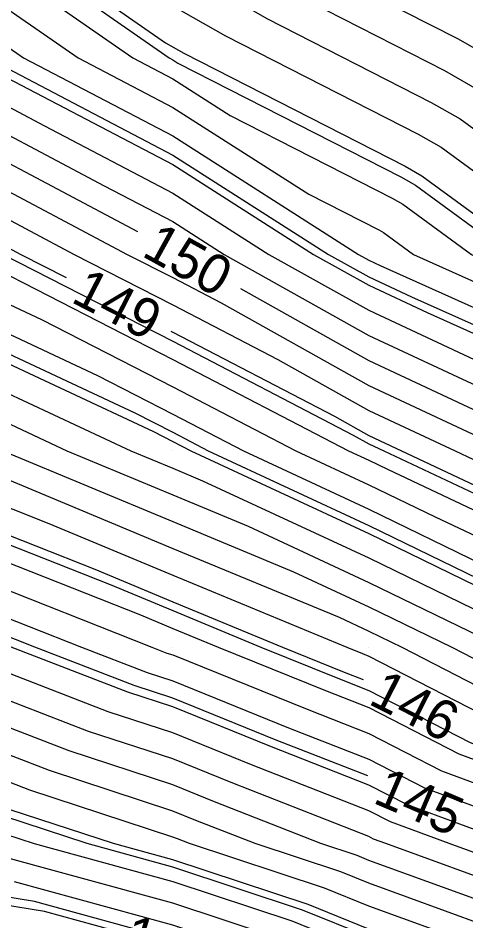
# Model space of a CAD drawing. Extents: x 2354170 to 2357230, y 866100 to 868290.
# Drawn here: x 2355542.1 to 2355564.92, y 867196.08 to 867242.04 of the extents above; entities that cross this region are included whole.
import ezdxf

# ---------------------------------------------------------------- set-up
doc = ezdxf.new("R2010")
doc.units = 0
for name, color, linetype in [('Default', 7, 'Continuous'), ('DTM Contours Major', 7, 'Continuous'), ('DTM Contours Major Text', 7, 'Continuous'), ('DTM Contours Minor', 7, 'Continuous'), ('Exist DTM QL2 LIDAR Elevation Point', 7, 'Continuous')]:
    doc.layers.add(name, color=color, linetype=linetype)

msp = doc.modelspace()

# ---------------------------------------------------------------- linework, layer by layer
at = {"layer": 'Default'}
for points in [[(2355458.784, 867275.78), (2355462.307, 867274.541), (2355469.833, 867270.915), (2355470.653, 867270.526), (2355471.528, 867270.014), (2355477.159, 867267.196), (2355479.977, 867265.679), (2355488.744, 867261.247), (2355489.717, 867260.804), (2355490.375, 867260.415), (2355491.096, 867260.014), (2355499.977, 867255.57), (2355508.376, 867251.615), (2355509.977, 867250.788), (2355511.311, 867250.013), (2355516.746, 867246.782), (2355519.977, 867245.567), (2355523.83, 867243.866), (2355529.978, 867240.755), (2355531.273, 867240.013), (2355539.978, 867235.515), (2355548.184, 867231.172)], [(2355501.771, 867275.091), (2355503.748, 867273.925), (2355504.358, 867273.585), (2355505.574, 867272.803), (2355516.679, 867265.241), (2355520.689, 867263.088), (2355524.737, 867260.851), (2355535.287, 867255.492), (2355540.102, 867253.173), (2355545.469, 867249.448), (2355556.899, 867242.898), (2355563.821, 867239.371), (2355565.597, 867238.359), (2355570.102, 867235.072), (2355574.659, 867231.957), (2355582.898, 867228.406), (2355587.9, 867224.771)], [(2355494.411, 867273.013), (2355499.736, 867269.872), (2355502.637, 867268.256), (2355508.42, 867264.535), (2355512.347, 867261.862), (2355520.387, 867257.544), (2355528.505, 867253.058), (2355531.469, 867251.553), (2355540.048, 867247.421), (2355549.609, 867240.785), (2355550.544, 867240.249), (2355561.821, 867234.502), (2355562.673, 867234.016), (2355568.161, 867230.013), (2355569.978, 867229.2), (2355571.769, 867228.222), (2355581.361, 867224.089)], [(2355469.977, 867264.791), (2355473.161, 867263.198), (2355479.076, 867260.014), (2355479.977, 867259.606), (2355480.8, 867259.19), (2355489.977, 867254.951), (2355499.799, 867250.013), (2355499.977, 867249.934), (2355506.987, 867247.023), (2355509.977, 867245.521), (2355513.431, 867243.467), (2355519.977, 867241.006), (2355520.666, 867240.702), (2355522.027, 867240.013), (2355527.201, 867237.237), (2355529.978, 867236.015), (2355537.497, 867232.494), (2355539.978, 867231.212), (2355542.242, 867230.013), (2355544.545, 867228.833)], [(2355508.097, 867256.923), (2355509.977, 867255.952), (2355519.668, 867250.323), (2355519.985, 867250.153), (2355520.237, 867250.013), (2355526.995, 867247.031), (2355529.978, 867245.521), (2355539.599, 867240.013), (2355539.978, 867239.818), (2355540.393, 867239.598), (2355549.978, 867234.587), (2355557.159, 867230.013), (2355559.978, 867228.44), (2355562.936, 867227.055), (2355569.978, 867223.904), (2355577.103, 867220.013), (2355579.978, 867218.619), (2355582.657, 867217.334), (2355589.978, 867213.85), (2355596.533, 867210.447)], [(2355540.121, 867255.091), (2355544.089, 867252.336), (2355559.018, 867243.781), (2355564.488, 867240.994), (2355566.572, 867239.806), (2355570.155, 867237.193), (2355576.622, 867232.771), (2355583.401, 867229.85), (2355588.383, 867226.228), (2355593.794, 867222.425)], [(2355540.084, 867251.256), (2355546.849, 867246.56), (2355554.781, 867242.015), (2355563.155, 867237.748), (2355564.623, 867236.911), (2355570.05, 867232.952), (2355572.697, 867231.142), (2355582.396, 867226.963), (2355589.525, 867221.781), (2355591.064, 867220.699), (2355600.893, 867216.591)], [(2355540.066, 867249.339), (2355548.229, 867243.672), (2355552.662, 867241.132), (2355562.488, 867236.125), (2355563.648, 867235.464), (2355569.998, 867230.832), (2355570.735, 867230.328), (2355581.894, 867225.519), (2355589.468, 867220.013), (2355589.978, 867219.77), (2355590.483, 867219.508), (2355600.705, 867215.236)], [(2355540.03, 867245.504), (2355547.94, 867240.013), (2355549.978, 867238.948), (2355552.911, 867237.08), (2355561.155, 867232.879), (2355561.699, 867232.569), (2355565.202, 867230.013), (2355569.978, 867227.876), (2355574.686, 867225.305), (2355580.889, 867222.632), (2355584.492, 867220.013), (2355589.978, 867217.402), (2355595.409, 867214.582)], [(2355540.012, 867243.587), (2355545.16, 867240.013), (2355549.978, 867237.494), (2355556.914, 867233.077), (2355560.488, 867231.255), (2355560.724, 867231.121), (2355562.243, 867230.013), (2355569.978, 867226.552), (2355577.603, 867222.388), (2355580.387, 867221.189), (2355582.004, 867220.013), (2355589.978, 867216.218), (2355597.872, 867212.119)], [(2355539.993, 867241.669), (2355542.379, 867240.013), (2355549.978, 867236.04), (2355559.442, 867230.013), (2355559.978, 867229.714), (2355560.54, 867229.451), (2355569.978, 867225.228), (2355579.528, 867220.013), (2355579.978, 867219.795), (2355580.398, 867219.593), (2355589.978, 867215.034), (2355599.648, 867210.013), (2355599.877, 867209.912), (2355599.978, 867209.871), (2355611.921, 867206.566), (2355616.125, 867206.077), (2355619.233, 867207.541), (2355624.104, 867211.088), (2355626.913, 867215.835), (2355627.418, 867216.448), (2355629.578, 867216.852), (2355630.123, 867217.858), (2355636.58, 867228.247)], [(2355539.978, 867238.384), (2355543.439, 867236.552), (2355549.978, 867233.133), (2355554.877, 867230.013), (2355559.978, 867227.165), (2355565.332, 867224.659), (2355569.978, 867222.58), (2355574.679, 867220.013), (2355579.978, 867217.443), (2355584.917, 867215.075), (2355589.978, 867212.666), (2355595.087, 867210.013), (2355598.476, 867208.511), (2355599.978, 867207.909), (2355609.544, 867205.262), (2355616.467, 867204.456), (2355621.583, 867206.867), (2355624.038, 867208.654), (2355625.453, 867211.046), (2355629.255, 867215.659), (2355630.162, 867215.829), (2355630.39, 867216.251), (2355637.653, 867227.937)], [(2355511.624, 867237.921), (2355516.084, 867236.12), (2355519.977, 867234.375), (2355522.816, 867232.852), (2355529.267, 867230.013), (2355529.978, 867229.683), (2355530.526, 867229.465), (2355539.978, 867225.204), (2355548.998, 867220.993), (2355549.978, 867220.491), (2355550.898, 867220.013), (2355559.978, 867215.8), (2355568.192, 867211.799), (2355569.978, 867210.958), (2355572.135, 867210.013), (2355577.714, 867207.749), (2355579.978, 867206.951), (2355584.588, 867205.403), (2355589.978, 867203.18), (2355592.173, 867202.207), (2355597.652, 867200.013), (2355599.978, 867199.135), (2355603.407, 867198.849)], [(2355539.978, 867236.949), (2355546.486, 867233.505), (2355549.978, 867231.679), (2355552.594, 867230.013), (2355559.978, 867225.89), (2355567.728, 867222.263), (2355569.978, 867221.256), (2355572.255, 867220.013), (2355579.978, 867216.268), (2355587.176, 867212.815), (2355589.978, 867211.482), (2355592.807, 867210.013), (2355597.776, 867207.81), (2355599.978, 867206.928), (2355608.356, 867204.61), (2355616.637, 867203.646), (2355622.758, 867206.53), (2355624.004, 867207.438), (2355624.723, 867208.652), (2355630.174, 867215.264), (2355630.454, 867215.317), (2355630.524, 867215.447), (2355638.19, 867227.781)], [(2355539.978, 867234.08), (2355547.663, 867230.013), (2355549.978, 867228.827), (2355552.443, 867227.548), (2355559.978, 867223.341), (2355567.089, 867220.013), (2355569.978, 867218.653), (2355572.4, 867217.591), (2355579.978, 867213.916), (2355588.116, 867210.013), (2355589.978, 867209.245), (2355596.375, 867206.41), (2355599.978, 867204.966), (2355605.979, 867203.306), (2355616.978, 867202.026), (2355623.481, 867205.09), (2355624.102, 867205.411), (2355624.488, 867205.909)], [(2355539.978, 867232.646), (2355544.953, 867230.013), (2355549.978, 867227.437), (2355555.329, 867224.662), (2355559.978, 867222.066), (2355564.365, 867220.013), (2355569.978, 867217.37), (2355574.682, 867215.309), (2355579.978, 867212.741), (2355585.665, 867210.013), (2355589.978, 867208.234), (2355595.675, 867205.709), (2355599.978, 867203.986), (2355604.791, 867202.654), (2355617.149, 867201.216), (2355622.976, 867203.961), (2355624.238, 867204.614), (2355625.024, 867205.626)], [(2355540.447, 867229.544), (2355549.978, 867224.659), (2355558.935, 867220.013), (2355559.978, 867219.529), (2355560.921, 867219.07), (2355569.978, 867214.805), (2355579.248, 867210.743), (2355579.978, 867210.389), (2355580.762, 867210.013), (2355589.978, 867206.213), (2355594.274, 867204.309), (2355599.978, 867202.024), (2355602.414, 867201.35), (2355617.49, 867199.595), (2355621.966, 867201.704), (2355624.511, 867203.019), (2355626.094, 867205.06)], [(2355553.434, 867228.27), (2355559.978, 867224.616), (2355569.812, 867220.013), (2355569.978, 867219.935), (2355570.117, 867219.874), (2355579.978, 867215.092), (2355589.435, 867210.556), (2355589.978, 867210.297), (2355590.526, 867210.013), (2355597.075, 867207.11), (2355599.978, 867205.947), (2355607.168, 867203.958), (2355616.808, 867202.836), (2355623.933, 867206.193), (2355623.971, 867206.221), (2355623.993, 867206.258), (2355624.323, 867206.658), (2355630.8, 867214.83)], [(2355539.978, 867228.243), (2355543.297, 867226.694), (2355549.978, 867223.269), (2355556.256, 867220.013), (2355559.978, 867218.286), (2355563.345, 867216.646), (2355569.978, 867213.523), (2355577.988, 867210.013), (2355579.404, 867209.438), (2355579.978, 867209.236), (2355581.148, 867208.843), (2355589.978, 867205.202), (2355593.573, 867203.608), (2355599.978, 867201.043), (2355601.226, 867200.698), (2355617.661, 867198.785), (2355621.461, 867200.576), (2355624.647, 867202.222), (2355626.629, 867204.777)], [(2355539.978, 867226.724), (2355546.148, 867223.843), (2355549.978, 867221.88), (2355553.577, 867220.013), (2355559.978, 867217.043), (2355565.768, 867214.223), (2355569.978, 867212.241), (2355575.062, 867210.013), (2355578.559, 867208.594), (2355579.978, 867208.093), (2355582.868, 867207.123), (2355589.978, 867204.191), (2355592.873, 867202.908), (2355599.978, 867200.062), (2355600.038, 867200.045), (2355617.831, 867197.975), (2355620.956, 867199.447), (2355624.783, 867201.425), (2355627.164, 867204.495)], [(2355549.884, 867226.096), (2355549.978, 867226.048), (2355558.215, 867221.776), (2355559.978, 867220.792), (2355561.641, 867220.013), (2355569.978, 867216.088), (2355576.965, 867213.026), (2355579.978, 867211.565), (2355583.214, 867210.013), (2355589.978, 867207.223), (2355594.974, 867205.009), (2355599.978, 867203.005), (2355603.603, 867202.002), (2355617.32, 867200.406), (2355622.471, 867202.833), (2355624.375, 867203.816), (2355625.559, 867205.343)], [(2355539.978, 867223.684), (2355547.841, 867220.013), (2355549.978, 867219.121), (2355551.5, 867218.491), (2355559.978, 867214.558), (2355569.307, 867210.013), (2355569.75, 867209.785), (2355569.978, 867209.701), (2355576.869, 867206.904), (2355579.978, 867205.808), (2355586.309, 867203.683), (2355589.978, 867202.169), (2355591.472, 867201.507), (2355595.203, 867200.013), (2355599.978, 867198.211), (2355607.926, 867197.547), (2355618.173, 867196.355), (2355619.945, 867197.19), (2355625.056, 867199.831), (2355628.234, 867203.929)], [(2355539.978, 867222.164), (2355544.585, 867220.013), (2355549.978, 867217.763), (2355553.819, 867216.172), (2355559.978, 867213.315), (2355566.756, 867210.013), (2355568.883, 867208.918), (2355569.978, 867208.513), (2355576.024, 867206.059), (2355579.978, 867204.666), (2355588.029, 867201.962), (2355589.978, 867201.158), (2355590.772, 867200.807), (2355592.754, 867200.013), (2355599.978, 867197.286), (2355612.002, 867196.283), (2355618.343, 867195.545), (2355619.44, 867196.062), (2355625.192, 867199.034), (2355628.769, 867203.646)], [(2355539.859, 867220.698), (2355539.978, 867220.644), (2355541.33, 867220.013), (2355549.978, 867216.404), (2355556.137, 867213.853), (2355559.978, 867212.072), (2355564.204, 867210.013), (2355568.016, 867208.051), (2355569.978, 867207.325), (2355575.179, 867205.214), (2355579.978, 867203.523), (2355589.749, 867200.242), (2355589.978, 867200.148), (2355590.072, 867200.106), (2355590.304, 867200.013), (2355599.978, 867196.362), (2355616.078, 867195.018), (2355618.514, 867194.735), (2355618.935, 867194.933), (2355625.328, 867198.237), (2355629.304, 867203.363)], [(2355541.341, 867218.65), (2355549.978, 867215.045), (2355558.456, 867211.535), (2355559.978, 867210.829), (2355561.652, 867210.013), (2355567.149, 867207.184), (2355569.978, 867206.137), (2355574.334, 867204.369), (2355579.978, 867202.38), (2355587.029, 867200.013), (2355589.978, 867199.098), (2355591.265, 867198.726), (2355599.978, 867195.438), (2355617.497, 867193.975), (2355618.616, 867193.937), (2355618.775, 867194.002), (2355619.184, 867194.194), (2355625.465, 867197.44), (2355629.839, 867203.08)], [(2355539.978, 867217.775), (2355543.673, 867216.318), (2355549.978, 867213.686), (2355558.85, 867210.013), (2355559.653, 867209.689), (2355559.978, 867209.561), (2355566.282, 867206.317), (2355569.978, 867204.95), (2355573.489, 867203.524), (2355579.978, 867201.238), (2355583.626, 867200.013), (2355589.978, 867198.042), (2355592.75, 867197.242), (2355599.978, 867194.513), (2355614.512, 867193.3), (2355618.603, 867193.159), (2355619.186, 867193.396), (2355620.682, 867194.101), (2355625.601, 867196.643), (2355630.374, 867202.798)], [(2355539.978, 867216.363), (2355546.005, 867213.986), (2355549.978, 867212.328), (2355555.568, 867210.013), (2355558.71, 867208.745), (2355559.687, 867208.362)], [(2355539.978, 867214.95), (2355548.337, 867211.654), (2355549.978, 867210.969), (2355552.286, 867210.013), (2355557.766, 867207.801), (2355559.978, 867206.935), (2355564.548, 867204.583), (2355569.978, 867202.574), (2355571.8, 867201.835), (2355576.969, 867200.013), (2355579.978, 867199.004), (2355581.398, 867198.593), (2355589.978, 867195.931), (2355595.719, 867194.272), (2355599.978, 867192.665), (2355608.543, 867191.95), (2355618.578, 867191.604), (2355620.007, 867192.184), (2355623.679, 867193.915), (2355625.873, 867195.049), (2355631.444, 867202.232)], [(2355539.978, 867213.538), (2355548.916, 867210.013), (2355549.682, 867209.717), (2355549.978, 867209.62), (2355556.823, 867206.858), (2355559.978, 867205.621), (2355563.68, 867203.715), (2355569.978, 867201.386), (2355570.955, 867200.99), (2355573.727, 867200.013), (2355579.978, 867197.916), (2355582.929, 867197.062), (2355589.978, 867194.875), (2355597.203, 867192.788), (2355599.978, 867191.741), (2355605.558, 867191.275), (2355618.566, 867190.827), (2355620.418, 867191.579), (2355625.177, 867193.822), (2355626.01, 867194.252), (2355631.979, 867201.949)], [(2355539.978, 867212.126), (2355545.335, 867210.013), (2355548.684, 867208.72), (2355549.978, 867208.296), (2355555.879, 867205.914), (2355559.978, 867204.308), (2355562.813, 867202.848), (2355569.978, 867200.198), (2355570.11, 867200.145), (2355570.484, 867200.013), (2355579.978, 867196.828), (2355584.459, 867195.532), (2355589.978, 867193.819), (2355598.688, 867191.303), (2355599.978, 867190.816), (2355602.573, 867190.6), (2355618.554, 867190.049), (2355620.829, 867190.973), (2355626.126, 867193.469), (2355626.288, 867193.62)], [(2355546.912, 867195.601), (2355543.438, 867196.552), (2355539.04, 867197.273), (2355538.465, 867197.438), (2355529.983, 867200.013), (2355529.979, 867200.014), (2355529.978, 867200.015), (2355522.003, 867202.038), (2355519.977, 867202.807), (2355514.138, 867204.173), (2355509.977, 867206.019), (2355505.712, 867205.748), (2355499.977, 867208.113), (2355497.515, 867207.551), (2355493.566, 867210.013), (2355489.977, 867211.288), (2355486.194, 867210.013), (2355479.977, 867206.09), (2355475.976, 867200.013), (2355469.99, 867190.026), (2355469.986, 867190.013), (2355469.977, 867190.004), (2355463.489, 867186.5), (2355461.222, 867185.704)], [(2355571.424, 867198.61), (2355571.359, 867198.632), (2355569.978, 867198.866), (2355569.255, 867199.29), (2355567.268, 867200.013), (2355561.946, 867201.981), (2355559.978, 867202.994), (2355554.935, 867204.97), (2355549.978, 867206.971), (2355547.687, 867207.722), (2355541.754, 867210.013)], [(2355595.846, 867190.013), (2355589.978, 867191.708), (2355587.52, 867192.471), (2355579.978, 867194.653), (2355572.996, 867196.995), (2355569.978, 867197.508), (2355568.399, 867198.434), (2355564.057, 867200.013), (2355561.079, 867201.114), (2355559.978, 867201.681), (2355553.992, 867204.027), (2355549.978, 867205.647), (2355546.689, 867206.725), (2355539.978, 867209.316)], [(2355617.409, 867184.644), (2355607.644, 867184.98), (2355599.978, 867183.914), (2355594.861, 867184.895), (2355589.978, 867186.341), (2355581.092, 867188.899), (2355579.978, 867188.858), (2355574.107, 867190.013), (2355569.978, 867190.714), (2355564.118, 867194.153), (2355559.978, 867195.658), (2355556.875, 867196.91), (2355549.978, 867199.187), (2355546.962, 867200.013), (2355541.702, 867201.737), (2355539.978, 867202.403), (2355534.187, 867204.222), (2355529.978, 867205.529), (2355526.401, 867206.436), (2355521.57, 867208.268)], [(2355598.2, 867188.234), (2355592.192, 867190.013), (2355589.978, 867190.652), (2355589.051, 867190.94), (2355579.978, 867193.566), (2355574.632, 867195.359), (2355569.978, 867196.149), (2355567.543, 867197.578), (2355560.845, 867200.013), (2355560.212, 867200.247), (2355559.978, 867200.368), (2355553.048, 867203.083), (2355549.978, 867204.322), (2355545.692, 867205.727), (2355539.978, 867207.933)], [(2355568.194, 867195.837), (2355566.687, 867196.722), (2355559.978, 867199.161), (2355559.371, 867199.406), (2355557.531, 867200.013), (2355552.104, 867202.139), (2355549.978, 867202.998), (2355544.695, 867204.73), (2355539.978, 867206.551)], [(2355596.53, 867186.565), (2355589.978, 867188.505), (2355584.738, 867190.013), (2355579.978, 867191.39), (2355577.905, 867192.086), (2355569.978, 867193.431), (2355565.83, 867195.865), (2355559.978, 867197.993), (2355558.539, 867198.574), (2355554.179, 867200.013), (2355551.161, 867201.196), (2355549.978, 867201.673), (2355543.697, 867203.732), (2355539.978, 867205.168)], [(2355595.696, 867185.73), (2355589.978, 867187.423), (2355580.98, 867190.013), (2355579.978, 867190.303), (2355579.542, 867190.449), (2355569.978, 867192.072), (2355564.974, 867195.009), (2355559.978, 867196.826), (2355557.707, 867197.742), (2355550.828, 867200.013), (2355550.217, 867200.252), (2355549.978, 867200.349), (2355542.7, 867202.735), (2355539.978, 867203.786)], [(2355540.705, 867200.74), (2355542.922, 867200.013), (2355549.978, 867198.081), (2355556.043, 867196.078), (2355559.978, 867194.49), (2355563.262, 867193.297), (2355568.857, 867190.013), (2355569.978, 867189.477), (2355570.927, 867189.064), (2355579.978, 867187.284), (2355582.611, 867187.38), (2355589.978, 867185.259), (2355594.026, 867184.061)], [(2355593.192, 867183.226), (2355589.978, 867184.177), (2355584.13, 867185.861), (2355579.978, 867185.71), (2355572.886, 867187.105), (2355569.978, 867188.371), (2355566.542, 867190.013), (2355562.405, 867192.44), (2355559.978, 867193.323), (2355555.211, 867195.247), (2355549.978, 867196.974), (2355540.391, 867199.6)], [(2355599.978, 867180.929), (2355592.357, 867182.391), (2355589.978, 867183.095), (2355585.649, 867184.341), (2355579.978, 867184.136), (2355574.845, 867185.145), (2355569.978, 867187.265), (2355564.227, 867190.013), (2355561.549, 867191.584), (2355559.978, 867192.155), (2355554.38, 867194.415), (2355549.978, 867195.868), (2355541.915, 867198.076)]]:
    msp.add_lwpolyline(points, dxfattribs=at)
at = {"layer": 'DTM Contours Major'}
for points in [[(2355458.784, 867275.78), (2355462.307, 867274.541), (2355469.833, 867270.915), (2355470.653, 867270.526), (2355471.528, 867270.014), (2355477.159, 867267.196), (2355479.977, 867265.679), (2355488.744, 867261.247), (2355489.717, 867260.804), (2355490.375, 867260.415), (2355491.096, 867260.014), (2355499.977, 867255.57), (2355508.376, 867251.615), (2355509.977, 867250.788), (2355511.311, 867250.013), (2355516.746, 867246.782), (2355519.977, 867245.567), (2355523.83, 867243.866), (2355529.978, 867240.755), (2355531.273, 867240.013), (2355539.978, 867235.515), (2355548.184, 867231.172)], [(2355559.913, 867203.458), (2355555.25, 867205.285), (2355549.978, 867207.413), (2355548.019, 867208.055), (2355542.947, 867210.013), (2355539.978, 867211.184), (2355533.278, 867213.314), (2355529.978, 867214.442), (2355525.88, 867215.916), (2355519.977, 867218.97), (2355517.48, 867220.013), (2355509.977, 867223.078), (2355504.37, 867224.406), (2355499.977, 867226.694), (2355494.08, 867230.013), (2355491.323, 867231.36), (2355489.977, 867232.121), (2355484.545, 867234.581), (2355479.977, 867236.351), (2355476.606, 867236.642), (2355470.373, 867240.013), (2355469.977, 867240.16), (2355469.736, 867240.254), (2355467.585, 867240.589)], [(2355553.434, 867228.27), (2355559.978, 867224.616), (2355569.812, 867220.013), (2355569.978, 867219.935), (2355570.117, 867219.874), (2355579.978, 867215.092), (2355589.435, 867210.556), (2355589.978, 867210.297), (2355590.526, 867210.013), (2355597.075, 867207.11), (2355599.978, 867205.947), (2355607.168, 867203.958), (2355616.808, 867202.836), (2355623.933, 867206.193), (2355623.971, 867206.221), (2355623.993, 867206.258), (2355624.323, 867206.658), (2355630.8, 867214.83)]]:
    msp.add_lwpolyline(points, dxfattribs=at)
at = {"layer": 'DTM Contours Minor'}
for points in [[(2355540.102, 867253.173), (2355545.469, 867249.448), (2355556.899, 867242.898), (2355563.821, 867239.371), (2355565.597, 867238.359), (2355570.102, 867235.072), (2355574.659, 867231.957), (2355582.898, 867228.406), (2355588.954, 867224.004), (2355592.429, 867221.562), (2355601.082, 867217.946)], [(2355540.042, 867246.782), (2355549.794, 867240.013), (2355549.978, 867239.917), (2355550.243, 867239.748), (2355561.599, 867233.961), (2355562.348, 867233.534), (2355567.174, 867230.013), (2355569.978, 867228.759), (2355572.742, 867227.25), (2355581.224, 867223.595), (2355586.151, 867220.013), (2355589.978, 867218.192), (2355593.767, 867216.224)], [(2355540.526, 867240.013), (2355549.978, 867235.071), (2355557.92, 867230.013), (2355559.978, 867228.864), (2355562.137, 867227.854), (2355569.978, 867224.346), (2355577.912, 867220.013), (2355579.978, 867219.011), (2355581.904, 867218.087), (2355589.978, 867214.245), (2355592.728, 867212.817)], [(2355541.339, 867230.013), (2355549.978, 867225.585), (2355559.177, 867220.814), (2355559.978, 867220.367), (2355560.733, 867220.013), (2355569.978, 867215.66), (2355577.726, 867212.265), (2355579.978, 867211.173), (2355582.397, 867210.013), (2355587.73, 867207.813)], [(2355539.978, 867225.71), (2355548.048, 867221.943), (2355549.978, 867220.954), (2355551.791, 867220.013), (2355559.978, 867216.215), (2355567.384, 867212.607), (2355569.978, 867211.386), (2355573.111, 867210.013), (2355577.995, 867208.03), (2355579.978, 867207.332), (2355583.323, 867206.209)], [(2355541.33, 867220.013), (2355549.978, 867216.404), (2355556.137, 867213.853), (2355559.978, 867212.072), (2355564.204, 867210.013), (2355568.016, 867208.051), (2355569.978, 867207.325), (2355575.179, 867205.214), (2355579.978, 867203.523), (2355587.87, 867200.873)], [(2355539.978, 867215.892), (2355546.783, 867213.208), (2355549.978, 867211.875), (2355554.474, 867210.013), (2355558.395, 867208.43), (2355559.978, 867207.81), (2355565.126, 867205.161), (2355569.978, 867203.366), (2355572.363, 867202.398), (2355579.131, 867200.013), (2355579.978, 867199.729), (2355580.378, 867199.613), (2355589.978, 867196.635), (2355591.873, 867196.087)], [(2355647.453, 867213.874), (2355644.636, 867208.581), (2355641.188, 867202.393), (2355638.222, 867198.649), (2355634.193, 867193.454), (2355631.654, 867189.667), (2355627.038, 867185.373), (2355625.21, 867184.512), (2355618.422, 867181.756), (2355612.229, 867181.97), (2355599.978, 867180.266), (2355591.8, 867181.835), (2355589.978, 867182.374), (2355586.662, 867183.329), (2355579.978, 867183.087), (2355576.152, 867183.839), (2355569.978, 867186.527), (2355562.683, 867190.013), (2355560.978, 867191.013), (2355559.978, 867191.377), (2355553.825, 867193.86), (2355549.978, 867195.13), (2355542.93, 867197.06), (2355539.178, 867197.675)], [(2355585.394, 867190.911), (2355579.978, 867192.478), (2355576.269, 867193.722), (2355569.978, 867194.79), (2355566.687, 867196.722), (2355559.978, 867199.161), (2355559.371, 867199.406), (2355557.531, 867200.013), (2355552.104, 867202.139), (2355549.978, 867202.998), (2355544.695, 867204.73), (2355539.978, 867206.551)], [(2355635.618, 867198.534), (2355631.751, 867193.548), (2355629.977, 867190.902), (2355626.753, 867187.903), (2355623.841, 867186.531), (2355618.463, 867184.348), (2355608.061, 867184.706), (2355599.978, 867183.582), (2355594.583, 867184.617), (2355589.978, 867185.98), (2355581.599, 867188.392), (2355579.978, 867188.334), (2355571.439, 867190.013), (2355569.978, 867190.261), (2355563.833, 867193.867), (2355559.978, 867195.269), (2355556.598, 867196.633), (2355549.978, 867198.818), (2355545.615, 867200.013), (2355541.37, 867201.405)]]:
    msp.add_lwpolyline(points, dxfattribs=at)
at = {"layer": 'Exist DTM QL2 LIDAR Elevation Point'}
for p, q in [((2355549.978, 867240.013), (2355549.978, 867240.013)), ((2355549.978, 867230.013), (2355549.978, 867230.013)), ((2355559.978, 867230.013), (2355559.978, 867230.013)), ((2355549.978, 867220.013), (2355549.978, 867220.013)), ((2355559.978, 867220.013), (2355559.978, 867220.013)), ((2355549.978, 867210.013), (2355549.978, 867210.013)), ((2355559.978, 867210.013), (2355559.978, 867210.013)), ((2355549.978, 867200.013), (2355549.978, 867200.013)), ((2355559.978, 867200.013), (2355559.978, 867200.013))]:
    msp.add_line(p, q, dxfattribs=at)

# ---------------------------------------------------------------- texts
at = {"layer": 'Default'}
for s, rotation, p in [('150', 331.0642, (2355548.339, 867229.958)), ('149', 332.8607, (2355544.733, 867227.613)), ('146', 333.0679, (2355559.885, 867207.157)), ('142', 343.2962, (2355547.339, 867194.505))]:
    msp.add_text(s, height=2, rotation=rotation, dxfattribs=at).set_placement(p)
at = {"layer": 'DTM Contours Major Text'}
for s, rotation, p in [('150', 331.0642, (2355548.339, 867229.958)), ('145', 336.7544, (2355560.117, 867202.114))]:
    msp.add_text(s, height=2, rotation=rotation, dxfattribs=at).set_placement(p)

doc.saveas('drawing.dxf')
